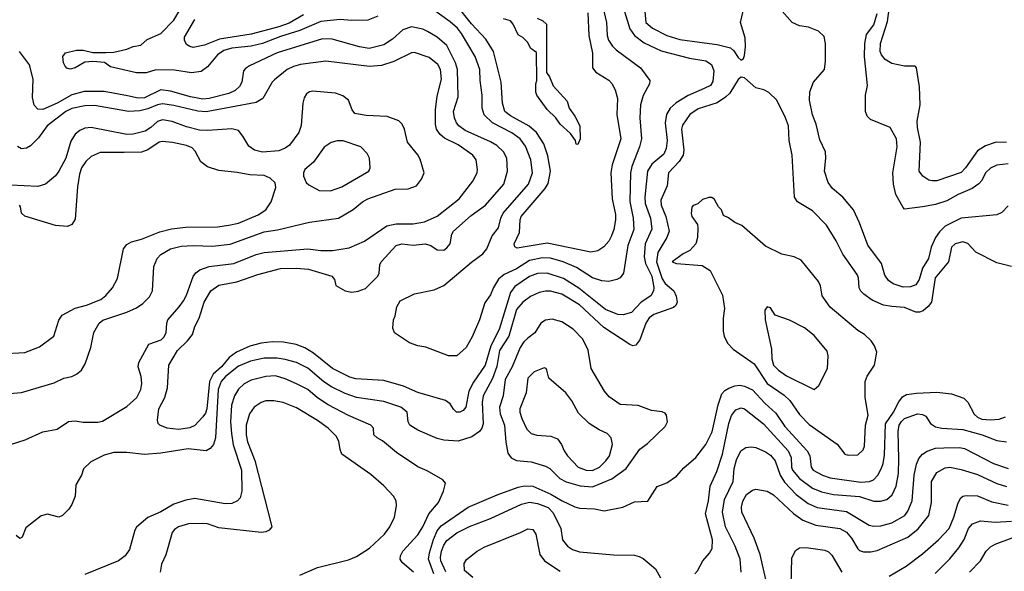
# Model space of a CAD drawing. Extents: x 997028 to 1115134, y 536408 to 618974.
# Tile 440 of 473: x 1081573 to 1087661, y 562930 to 566342. Entities that reach past the tile are written whole.
import ezdxf

# ---------------------------------------------------------------- set-up
doc = ezdxf.new("R2010")
doc.units = 0

msp = doc.modelspace()

# ---------------------------------------------------------------- linework, layer by layer
at = {"layer": '0CON10XD'}
for points in [[(1087675, 565583.8), (1087605, 565582.9), (1087545, 565562.7), (1087495, 565530.5), (1087421.5, 565425), (1087395, 565397.9), (1087245, 565345.5), (1087215, 565344.4), (1087195, 565350), (1087158, 565375), (1087135.6, 565405.6), (1087143.8, 565585), (1087123.8, 565675), (1087122.7, 565715), (1087140, 565815), (1087136, 565926), (1087117.5, 566045), (1087110, 566055), (1087045, 566054.2), (1086965, 566071.9), (1086925, 566096.7), (1086901.5, 566125), (1086894.6, 566145), (1086895.4, 566195), (1086939.1, 566330.9), (1086967.2, 566545)], [(1085285, 566482), (1085346.3, 566286.3), (1085374.8, 566244.8), (1085435, 566198.4), (1085540.3, 566150.3), (1085715, 566104.7), (1085815, 566087.2), (1085851.3, 566065), (1085865.6, 566025.6), (1085859.2, 565960.8), (1085843.8, 565935), (1085804.3, 565915.7), (1085706.2, 565873.8), (1085631.4, 565828.6), (1085595.7, 565794.3), (1085573.2, 565755), (1085563.9, 565705), (1085576.7, 565595), (1085570, 565545), (1085555, 565511.1), (1085482.2, 565447.8), (1085454.8, 565405.2), (1085437.8, 565245), (1085440.2, 565205), (1085473.2, 565115), (1085482.6, 565047.4), (1085441.1, 564955), (1085434.7, 564875), (1085442.8, 564835), (1085481.7, 564755), (1085494.7, 564685.3), (1085492.9, 564665), (1085475.4, 564635), (1085414.8, 564595.2), (1085355, 564530.5), (1085305, 564516.8), (1085270.9, 564519.1), (1085195, 564549.4), (1085031, 564681), (1084935, 564742.3), (1084833.8, 564773.8), (1084775, 564771.6), (1084725, 564754.2), (1084635, 564691.1), (1084608.1, 564655), (1084537.9, 564425), (1084487, 564325), (1084450.5, 564205), (1084379, 564101), (1084350, 564045), (1084332, 563945), (1084316, 563925), (1084295, 563913.6), (1084274, 563915), (1084255, 563934), (1084235.4, 563965.4), (1084206.2, 563986.2), (1084035, 564036.2), (1083945.3, 564075.3), (1083825, 564109.6), (1083651.5, 564121.5), (1083615, 564131.2), (1083506.5, 564185), (1083390.3, 564280.3), (1083335, 564312.7), (1083282.2, 564332.2), (1083205, 564347.6), (1083135, 564349.2), (1083065, 564341.2), (1082995, 564323.6), (1082913.8, 564286.1), (1082867.1, 564252.9), (1082820.9, 564195), (1082770.1, 564149.9), (1082747.4, 564105)], [(1085184.3, 566395), (1085200.4, 566325), (1085204.6, 566245), (1085213.8, 566215), (1085237.7, 566177.7), (1085260.6, 566155), (1085410.8, 566045), (1085470, 565965), (1085467.5, 565945), (1085427.4, 565872.6), (1085411.5, 565815), (1085406.7, 565735), (1085417.3, 565605), (1085405.5, 565555.5), (1085358.8, 565435), (1085349.2, 565395), (1085346.6, 565216.6), (1085366.8, 565115), (1085369.7, 565045), (1085334.2, 564945), (1085305.5, 564774.5), (1085286, 564745), (1085265, 564734.3), (1085216.3, 564723.7), (1085173, 564727), (1085115, 564745.3), (1085015, 564808.8), (1084934.4, 564844.4), (1084855, 564867.4), (1084805, 564870), (1084725, 564853.4), (1084645, 564800.2), (1084569.4, 564765), (1084533.8, 564736.2), (1084503.5, 564685), (1084485, 564640), (1084449.3, 564590.7), (1084415.6, 564485), (1084370.3, 564379.7), (1084333.8, 564315), (1084275, 564262), (1084225, 564263.8), (1084085, 564316), (1084035, 564324), (1083984.1, 564344.1), (1083890, 564405), (1083880, 564435), (1083883.3, 564485), (1083895, 564510), (1083904, 564565), (1083926.1, 564603.9), (1084015, 564646), (1084135, 564671.9), (1084195, 564698), (1084367.2, 564842.8), (1084436.6, 564893.4), (1084461.5, 564925), (1084494, 565006), (1084534.4, 565055), (1084547.3, 565115), (1084562.7, 565145), (1084719.7, 565325), (1084743.3, 565395), (1084733.3, 565475), (1084700.7, 565560.7), (1084666.7, 565605), (1084615, 565642.5), (1084496.5, 565705), (1084444.1, 565754.1), (1084432.3, 565795), (1084432.2, 565875), (1084420.3, 565965), (1084418.4, 566035), (1084388.4, 566115), (1084305, 566256.9), (1084279.8, 566289.8), (1084235, 566328.9), (1084103.1, 566423.1)], [(1083786.5, 566363.5), (1083725, 566339.6), (1083625, 566337.6), (1083555, 566343.8), (1083435, 566331.5), (1083305.4, 566274.6), (1083185, 566239.1), (1083075, 566195.2), (1083005, 566179.3), (1082885, 566165.9), (1082835, 566150.7), (1082795.4, 566125), (1082735, 566051.1), (1082695, 566022), (1082635.6, 566014.4), (1082530.5, 566029.5), (1082415, 566031.5), (1082355, 566014.3), (1082295, 566012.9), (1082135, 566051.2), (1082097, 566077), (1082025, 566083.8), (1081975, 566078.8), (1081916.7, 566045), (1081885, 566035.8), (1081865, 566042), (1081854, 566055), (1081844.2, 566075), (1081838.8, 566115), (1081855, 566138), (1081924.2, 566154.2), (1081965, 566152.9), (1082025, 566138.8), (1082105, 566138.8), (1082155, 566141.2), (1082235, 566160), (1082275, 566176), (1082322.5, 566185), (1082361.3, 566218.7), (1082445, 566257.5), (1082525, 566339.5), (1082564.1, 566405)], [(1083328, 566372), (1083239.4, 566320.6), (1083175, 566297.1), (1083003.3, 566253.3), (1082808.3, 566221.7), (1082715, 566184.1), (1082645, 566170.8), (1082625, 566175.5), (1082605, 566189.4), (1082592.3, 566215), (1082591.1, 566235), (1082656, 566344)], [(1085086.1, 566385), (1085091.3, 566245), (1085115.4, 566135), (1085114.6, 566044.6), (1085135, 566017.1), (1085215, 565967.8), (1085235, 565947.1), (1085255, 565908.8), (1085268.8, 565855), (1085265.4, 565755.4), (1085290.7, 565605), (1085236.1, 565445), (1085228, 565395), (1085236, 565234), (1085256.9, 565136.9), (1085257.3, 565105), (1085247.3, 565045), (1085233.2, 565005), (1085215, 564971.9), (1085185, 564937.1), (1085147, 564913), (1085105, 564904.6), (1084835, 564958.9), (1084649.4, 564929.4), (1084635, 564936.2), (1084630, 564955), (1084662.9, 565025), (1084667.5, 565105), (1084673.9, 565125), (1084822.1, 565297.9), (1084840.5, 565329.5), (1084854.4, 565405), (1084839.2, 565499.2), (1084814.7, 565575), (1084767.5, 565645), (1084722.9, 565682.9), (1084607.1, 565747.1), (1084572.9, 565775), (1084557.3, 565825), (1084550, 565955), (1084502.5, 566145), (1084455, 566221.5), (1084366, 566316), (1084285, 566420.4)], [(1085435.3, 566415), (1085445.4, 566325), (1085485, 566289.4), (1085575, 566243.4), (1085655, 566220), (1085776, 566204), (1085885, 566188.2), (1085967.3, 566167.3), (1085989.1, 566149.1), (1086015, 566107.5), (1086035, 566092.5)], [(1086035, 566092.5), (1086048.3, 566101.7), (1086055, 566120), (1086060, 566175), (1086059.2, 566229.2), (1086030, 566325), (1086046.5, 566395)], [(1087685, 565190), (1087645, 565150), (1087615, 565134.5), (1087395, 565115.4), (1087295.7, 565064.3), (1087260.1, 565029.9), (1087236.1, 564995), (1087208.8, 564935), (1087193.3, 564865), (1087155.2, 564804.8), (1087134.7, 564735), (1087115, 564702.5), (1087080.8, 564689.2), (1087035, 564688.2), (1086975, 564708.2), (1086945, 564727.9), (1086922.7, 564762.7), (1086901.5, 564835), (1086817.9, 564947.9), (1086766.2, 565086.2), (1086728.6, 565165), (1086662.9, 565245), (1086598.8, 565298.8), (1086572.7, 565335), (1086549.2, 565405), (1086558.5, 565485), (1086555.6, 565525), (1086519.7, 565599.7), (1086498.8, 565695), (1086475.9, 565754.1), (1086456.2, 565845), (1086458.5, 565895), (1086482, 565955), (1086548.8, 566035), (1086556.2, 566085), (1086556.2, 566195), (1086548.3, 566238.3), (1086511.7, 566271.7), (1086450, 566295), (1086395, 566304), (1086350, 566325), (1086287.5, 566395)], [(1087685, 565450), (1087615, 565441.8), (1087575.3, 565424.7), (1087545.5, 565395), (1087521.6, 565348.4), (1087502.8, 565327.2), (1087461.9, 565298.1), (1087375, 565260.7), (1087305, 565221.3), (1087235, 565198.5), (1087155, 565183.8), (1087045, 565170), (1087035, 565180), (1086990.8, 565260.8), (1086975.4, 565325), (1086971.3, 565395), (1086998.5, 565555), (1086995, 565606.2), (1086955, 565675.7), (1086834.2, 565724.2), (1086813.3, 565745), (1086803.9, 565773.9), (1086803.8, 565875), (1086815.9, 565934.1), (1086796.5, 566115), (1086798.5, 566195), (1086810.1, 566249.9), (1086855, 566310), (1086875, 566380)], [(1084772.5, 566352.5), (1084807.5, 566335), (1084830, 566315), (1084830, 566015), (1084848.3, 565988.3), (1084872.5, 565932.5), (1084958, 565838), (1084970, 565795), (1085005.7, 565745.7), (1085036, 565685), (1085037.5, 565605), (1085025, 565570), (1085013, 565573), (1085010, 565595), (1084979.1, 565639.1), (1084915, 565696.7), (1084888, 565735), (1084835, 565786.7), (1084770, 565875), (1084763.9, 565893.9), (1084763.8, 565945), (1084770, 565965), (1084768.3, 566138.3), (1084733.6, 566163.6), (1084713.6, 566203.6), (1084685, 566232.5), (1084655, 566247.5), (1084623.8, 566315), (1084606.7, 566335), (1084565, 566347.1)], [(1082747.4, 564105), (1082729.8, 563935), (1082721.2, 563908.8), (1082705, 563885.4), (1082655, 563832.1), (1082625, 563816.7), (1082555, 563807.2), (1082484, 563815), (1082440, 563835), (1082428, 563845), (1082424.2, 563864.2), (1082433.3, 563935), (1082470, 564005), (1082486.5, 564065), (1082495.8, 564205.8), (1082548.8, 564295), (1082610.4, 564355), (1082641.2, 564395), (1082656.3, 564443.7), (1082683.5, 564496.5), (1082712.5, 564595), (1082755.5, 564665), (1082805, 564699.6), (1082915, 564720.4), (1083045, 564766.6), (1083185, 564803.1), (1083285, 564805.3), (1083358.3, 564798.3), (1083503.3, 564755), (1083520, 564735), (1083527, 564697), (1083585, 564665.7), (1083626.8, 564656.8), (1083665, 564661.9), (1083710.6, 564679.4), (1083786.7, 564755), (1083796.5, 564775), (1083800, 564825), (1083807.1, 564845), (1083901.4, 564945), (1083935, 564956.2), (1084005, 564947.8), (1084080, 564955), (1084115, 564945.6), (1084155, 564917.8), (1084195, 564917.3), (1084215, 564930), (1084234.4, 564955), (1084245.6, 565015), (1084255.6, 565035), (1084365, 565130.4), (1084452.5, 565195), (1084565.5, 565325), (1084588.5, 565405), (1084585.5, 565485), (1084564.4, 565525), (1084524.1, 565564.1), (1084485, 565587.5), (1084326.6, 565656.6), (1084287.9, 565685), (1084274.7, 565704.8), (1084261.3, 565735), (1084256, 565774), (1084284.6, 565865.4), (1084280, 566035), (1084266.8, 566075), (1084213.5, 566183.5), (1084155, 566234.6), (1084095, 566268.8), (1084065, 566282.7), (1083995, 566297.5), (1083941.2, 566278.8), (1083878, 566222), (1083825, 566186.2), (1083734, 566164), (1083674.2, 566174.2), (1083505, 566222.5), (1083445, 566224.7), (1083165, 566137.5), (1082993.4, 566056.6), (1082968.9, 566041.1), (1082957.1, 566025), (1082945.4, 565955.4), (1082931.1, 565928.9), (1082905, 565903.3), (1082865.4, 565885.4), (1082745, 565854.8), (1082705, 565851), (1082628, 565865), (1082505, 565900.3), (1082445, 565908.1), (1082345, 565858.1), (1082305, 565856.1), (1082239.6, 565870.4), (1082095, 565898.3), (1081972.3, 565897.7), (1081895, 565876.4), (1081805, 565826.7), (1081715, 565787.1), (1081685, 565789.4), (1081662.9, 565812.9), (1081651.7, 565861.7), (1081656.8, 565975), (1081633.9, 566063.9), (1081570.5, 566145)], [(1081515, 563713.8), (1081607.3, 563742.7), (1081715, 563793.3), (1081805, 563810), (1081875, 563856), (1081915, 563860), (1081965, 563852.5), (1082055, 563852.5), (1082085, 563858.6), (1082235, 563949.5), (1082296.4, 564005), (1082321.8, 564055), (1082327.6, 564092.4), (1082324.6, 564134.6), (1082305.5, 564195), (1082308.9, 564221.1), (1082371.2, 564335), (1082447.4, 564362.6), (1082465, 564379.4), (1082478.8, 564405), (1082481.8, 564465), (1082488.5, 564485), (1082559.6, 564565), (1082585, 564603.1), (1082605, 564639.2), (1082646, 564754), (1082662.8, 564777.2), (1082685.9, 564794.1), (1082745.3, 564814.7), (1082896, 564835), (1083035, 564889.1), (1083085, 564902.5), (1083355, 564924.7), (1083435, 564914.7), (1083506, 564914), (1083609.1, 564930.9), (1083705, 564972.5), (1083842.4, 565067.6), (1083899.8, 565080.2), (1084005, 565080.3), (1084075, 565091.2), (1084155, 565127.3), (1084290.9, 565235), (1084375, 565342.9), (1084401.8, 565395), (1084403.6, 565415), (1084395.5, 565475), (1084374.5, 565505), (1084285, 565568.7), (1084198.9, 565608.9), (1084172.4, 565632.4), (1084150, 565665), (1084143.6, 565695), (1084144.7, 565784.8), (1084155, 565868.8), (1084181.2, 565975), (1084174.7, 566034.7), (1084158.5, 566065), (1084105, 566108.2), (1084015, 566140), (1083995, 566136.9), (1083886.5, 566083.5), (1083810.6, 566059.4), (1083735, 566051.6), (1083465.3, 566085.3), (1083310, 566065), (1083265, 566053.2), (1083227.1, 566035), (1083149.2, 565970.8), (1083134.4, 565955), (1083076.2, 565853.8), (1083035, 565829.5), (1082725, 565772.6), (1082675, 565776.9), (1082525, 565812.2), (1082455, 565821.2), (1082425, 565816.4), (1082365, 565790.6), (1082315, 565777.6), (1082245, 565775.2), (1082035, 565811.5), (1081975, 565809.2), (1081895, 565793.2), (1081858, 565775), (1081742.5, 565685), (1081689.5, 565610.5), (1081639.1, 565560.9), (1081615, 565548), (1081584.2, 565544.2), (1081558.3, 565558.3)], [(1087705, 564815.6), (1087615, 564838.1), (1087485, 564904.4), (1087435, 564956.9), (1087405, 564968.8), (1087358, 564955), (1087334.4, 564935), (1087316.4, 564845), (1087234.1, 564745), (1087210.6, 564595), (1087191.4, 564568.6), (1087159.3, 564540.7), (1087137.6, 564532.4), (1087115, 564532.2), (1087045, 564561.8), (1086965, 564567.1), (1086915, 564577.1), (1086845, 564606.5), (1086792.5, 564645), (1086773.1, 564663.1), (1086763.7, 564683.7), (1086759.4, 564745), (1086751.9, 564765), (1086661.9, 564891.9), (1086622.5, 564975), (1086561.4, 565071.4), (1086475, 565160), (1086383.3, 565215), (1086363.8, 565245), (1086349.5, 565505), (1086330.9, 565595), (1086326.5, 565685), (1086308.9, 565735), (1086254, 565845), (1086205, 565892), (1086175, 565908.8), (1086125, 565920), (1086055, 565982.5), (1086035, 565987.5), (1086015, 565972.5), (1085963.2, 565886.8), (1085938, 565862), (1085885, 565828.5), (1085769.1, 565790.9), (1085716.4, 565755), (1085670.3, 565689.7), (1085665.9, 565665), (1085678.8, 565535), (1085674.6, 565505), (1085650.8, 565465), (1085584, 565395), (1085576.7, 565315), (1085536.9, 565225), (1085539.7, 565195), (1085568.3, 565125), (1085588.1, 565035), (1085574.4, 564995.6), (1085518.9, 564901.1), (1085510.8, 564845), (1085545, 564740), (1085565, 564710.8), (1085617.5, 564665), (1085632.6, 564632.6), (1085639.2, 564595), (1085630, 564575), (1085615, 564561.9), (1085495, 564518.2), (1085465, 564498), (1085445.3, 564465), (1085408.3, 564361.7), (1085381.7, 564328.3), (1085365, 564324.2), (1085345, 564332.9), (1085185, 564438.9), (1085035, 564577.4), (1084925, 564644.7), (1084855, 564662.2), (1084825, 564663.4), (1084785, 564654.6), (1084730.8, 564630.8), (1084684.4, 564595.6), (1084645, 564549.5), (1084596.8, 564385), (1084540, 564295), (1084522.5, 564197.5), (1084497.4, 564122.6), (1084438.3, 564015), (1084433.3, 563975), (1084437.7, 563842.3), (1084429.6, 563815), (1084415, 563794.4), (1084367.9, 563762.1), (1084285, 563735.6), (1084195, 563741.5), (1084155, 563752.5), (1084035, 563802.9), (1083985.7, 563835), (1083974.4, 563855), (1083968.1, 563915), (1083930, 563945), (1083825, 563980.3), (1083655, 564004.7), (1083585, 564029.2), (1083500.3, 564070.3), (1083453.1, 564103.1), (1083355, 564187.2), (1083285, 564222.1), (1083215, 564241.2), (1083165, 564248.8), (1083085, 564248.3), (1082999.7, 564230.3), (1082925, 564199.8), (1082845.6, 564134.4), (1082818.8, 564105), (1082800.7, 564055), (1082782.9, 563755), (1082771.9, 563715), (1082751.2, 563688.8), (1082725, 563675.5), (1082615, 563686.7), (1082445, 563661.5), (1082345, 563653.1), (1082235, 563665.6), (1082155, 563665.7), (1082095, 563648), (1082012.5, 563607.5), (1081966.4, 563563.6), (1081955.9, 563524.1), (1081920, 563465), (1081916.7, 563395), (1081895.9, 563344.1), (1081875.9, 563314.1), (1081837.5, 563275), (1081815, 563264), (1081745, 563283.3), (1081705, 563273.8), (1081610.5, 563199.5), (1081588.3, 563141.7), (1081573, 563133), (1081551.7, 563151.7)], [(1081485, 564028.1), (1081583.3, 564036.7), (1081785, 564096.7), (1081845, 564124.4), (1081895, 564135.6), (1081925, 564150), (1081955.4, 564174.6), (1081977.2, 564212.8), (1082013.6, 564315), (1082032.1, 564407.9), (1082064.3, 564465.7), (1082086.4, 564483.6), (1082235, 564532.2), (1082295, 564558.9), (1082333.8, 564586.2), (1082375, 564628), (1082394.4, 564665), (1082402.7, 564815), (1082422.9, 564865), (1082445, 564889.5), (1082504.8, 564925.2), (1082571.1, 564941.1), (1082645, 564945.3), (1082765, 564940.9), (1082875, 564954.1), (1083085, 565030.9), (1083167.4, 565042.6), (1083365, 565090.5), (1083545, 565114.4), (1083635, 565168.5), (1083691.9, 565215), (1083725.9, 565234.1), (1083895, 565293.5), (1083975, 565295.8), (1084026.7, 565315), (1084058, 565355), (1084074, 565395), (1084049.3, 565479.3), (1084035, 565505.8), (1083970.6, 565585), (1083951.4, 565665), (1083937.5, 565695), (1083917.4, 565717.4), (1083845, 565742.7), (1083715, 565749.6), (1083645, 565761.1), (1083627.8, 565785), (1083605.4, 565845.4), (1083571.4, 565871.4), (1083525, 565887.5), (1083385, 565899.5), (1083365, 565896.5), (1083346, 565884), (1083331.9, 565858.1), (1083324.1, 565825.9), (1083313, 565687), (1083298.5, 565645), (1083241.1, 565565), (1083215, 565546.9), (1083175, 565531.3), (1083075, 565522.9), (1083024.6, 565534.6), (1082988.9, 565558.9), (1082952.5, 565622.5), (1082925, 565655.8), (1082885, 565667.5), (1082795, 565661.8), (1082734.2, 565655.8), (1082685, 565659.8), (1082605, 565679.1), (1082515, 565712.1), (1082455, 565722.7), (1082425, 565712.5), (1082383.8, 565675), (1082347.8, 565652.2), (1082275, 565634.2), (1082235, 565632.1), (1082015, 565674.4), (1081975, 565670.6), (1081943.6, 565656.4), (1081915.5, 565634.5), (1081889.8, 565590.2), (1081857.7, 565485), (1081815, 565404.4), (1081793.8, 565376.2), (1081732.9, 565325), (1081685, 565310.9), (1081515, 565319.2)], [(1081455, 564274.6), (1081605, 564283.8), (1081695, 564319.4), (1081784, 564385), (1081815.6, 564484.4), (1081836.2, 564515), (1081915, 564558.6), (1081985, 564576.5), (1082075, 564611.8), (1082104.7, 564635.3), (1082146.5, 564683.5), (1082177.9, 564742.1), (1082215.5, 564924.5), (1082235, 564952), (1082265, 564968.6), (1082325, 564984.4), (1082439.7, 565029.7), (1082512.3, 565047.7), (1082600.7, 565059.3), (1082795, 565060.7), (1082865, 565070.7), (1082925.7, 565084.3), (1083048, 565135), (1083095, 565166.7), (1083127.5, 565215), (1083157.1, 565305), (1083153, 565333), (1083121.7, 565361.7), (1083085, 565377.5), (1082995, 565381.5), (1082917.4, 565397.4), (1082805, 565410), (1082735, 565432.7), (1082692.6, 565462.6), (1082658.1, 565528.1), (1082638.5, 565548.5), (1082605, 565563.8), (1082517.4, 565582.6), (1082455, 565588.9), (1082435.3, 565584.7), (1082365, 565537.3), (1082325, 565522), (1082218.5, 565521.5), (1082069.3, 565520.7), (1082015, 565496.2), (1081982.1, 565465), (1081955.2, 565424.8), (1081943.2, 565386.8), (1081930.9, 565309.1), (1081915, 565107.5), (1081895.7, 565074.3), (1081867.3, 565062.7), (1081795, 565069.4), (1081605, 565126), (1081583.8, 565145), (1081578, 565185), (1081571.2, 565195)], [(1083495, 565284.5), (1083565, 565308.2), (1083732, 565405), (1083740, 565425), (1083736, 565485), (1083722, 565515), (1083681.2, 565555), (1083573.4, 565593.4), (1083535, 565593.3), (1083498, 565582), (1083455, 565554), (1083388.8, 565461.2), (1083336.9, 565415), (1083326.9, 565395), (1083328.6, 565375), (1083344, 565335), (1083359.7, 565319.7), (1083424.6, 565284.6), (1083495, 565284.5)], [(1086695, 563647.5), (1086755, 563651.2), (1086788.8, 563681.2), (1086796.1, 563703.9), (1086803.8, 563835), (1086819.2, 563895), (1086800.6, 564005), (1086800.6, 564105), (1086812.2, 564137.8), (1086858.9, 564205), (1086874, 564285), (1086858, 564325), (1086838.8, 564355), (1086796.2, 564395), (1086755, 564420), (1086585, 564564.2), (1086535.7, 564635), (1086525.6, 564695), (1086513.2, 564723.2), (1086405, 564854), (1086362.5, 564875), (1086285, 564891.4), (1086185, 564940.8), (1086038.8, 565068.8), (1085995, 565086.7), (1085956.2, 565116.2), (1085925, 565130), (1085912.5, 565165), (1085893.3, 565185), (1085869.3, 565229.3), (1085851.7, 565241.7), (1085835, 565242.5), (1085795, 565230), (1085766.1, 565203.9), (1085737, 565193), (1085728.3, 565181.7), (1085723.9, 565143.9), (1085728.8, 565125), (1085763.8, 565075), (1085766.2, 565055), (1085763.8, 564995), (1085753.3, 564955), (1085716.1, 564913.9), (1085675, 564893.8), (1085607.5, 564845), (1085634.3, 564834.3), (1085792.7, 564822.7), (1085841.7, 564791.7), (1085918.7, 564638.7), (1085931.9, 564555), (1085922.9, 564495), (1085922.5, 564415), (1085928, 564385), (1085950.3, 564340.3), (1085983.9, 564303.9), (1086115, 564213.8), (1086195, 564092.8), (1086299, 564019), (1086335.7, 563985.7), (1086395, 563900.5), (1086455, 563837.5), (1086627.4, 563717.4), (1086675, 563654.2), (1086695, 563647.5)], [(1086485, 564054.2), (1086515, 564078.8), (1086567.1, 564185), (1086573, 564263), (1086565, 564291.2), (1086485, 564389.2), (1086425, 564436.9), (1086333.6, 564483.6), (1086243.9, 564513.9), (1086215, 564560), (1086195, 564566.7), (1086181.2, 564545), (1086182, 564485), (1086222.5, 564305), (1086224.7, 564244.7), (1086234.6, 564205), (1086264.3, 564174.3), (1086315, 564139.2), (1086485, 564054.2)], [(1085115, 563452.9), (1085235, 563502.6), (1085323.5, 563565), (1085407.5, 563685), (1085455, 563720), (1085563.8, 563825), (1085578.8, 563855), (1085573.3, 563895), (1085565, 563907.5), (1085545, 563917.5), (1085480, 563925), (1085396.4, 563956.4), (1085285, 563961.5), (1085218.5, 564008.5), (1085188.5, 564045), (1085105.6, 564185), (1085088, 564298), (1085055.6, 564365), (1084995, 564428.6), (1084925, 564472.5), (1084865, 564489.4), (1084825, 564484), (1084796.2, 564465), (1084758, 564405), (1084715, 564372.5), (1084689.8, 564350.2), (1084667.5, 564315), (1084617.3, 564195), (1084575, 564115.7), (1084562, 564015), (1084539.1, 563945), (1084542.9, 563905), (1084570.3, 563835), (1084578.9, 563728.9), (1084591.3, 563661.3), (1084611.7, 563631.7), (1084644.5, 563614.5), (1084735, 563606.4), (1084825, 563581.2), (1084851.1, 563565), (1084913.1, 563505), (1084952.8, 563482.8), (1085038.2, 563458.2), (1085115, 563452.9)], [(1085115, 563553.5), (1085158.1, 563575), (1085196.9, 563613.1), (1085219.5, 563645), (1085237.5, 563715), (1085229.5, 563755), (1085205, 563783.3), (1085155.5, 563805.5), (1085094.5, 563844.5), (1085028.6, 563908.6), (1084987.5, 563985), (1084950, 564035), (1084843.8, 564125), (1084832.5, 564175), (1084827.5, 564185), (1084815, 564188.8), (1084755, 564164.3), (1084714.6, 564125), (1084704.5, 564034.5), (1084666, 563935), (1084664.7, 563915), (1084677.2, 563875), (1084709.1, 563809.1), (1084735, 563783.5), (1084771.4, 563771.4), (1084856.4, 563766.4), (1084899.1, 563749.1), (1084924, 563715), (1084938.6, 563675), (1084959.4, 563645), (1085027.1, 563575), (1085075, 563554.7), (1085115, 563553.5)], [(1084008.5, 562925), (1083937.8, 562985), (1083925.5, 563005), (1083926.5, 563025), (1083941.5, 563055), (1084034.5, 563155), (1084066.4, 563205), (1084102.5, 563285), (1084163.3, 563355), (1084194.3, 563425), (1084205.5, 563475.5), (1084188.8, 563495), (1084092, 563552), (1084035, 563577.1), (1083902, 563665), (1083816.2, 563736.2), (1083783.3, 563755), (1083762.5, 563775), (1083760, 563815), (1083743.3, 563835), (1083605, 563893.8), (1083480.3, 563960.3), (1083415, 564003.9), (1083355, 564054.6), (1083285, 564090.7), (1083215, 564121.1), (1083155, 564138.7), (1083095, 564136), (1083005, 564113.1), (1082960.4, 564089.6), (1082925, 564056.9), (1082900.4, 564015), (1082882, 563958), (1082875.7, 563855), (1082882.1, 563782.1), (1082892.8, 563712.8), (1082945.3, 563555), (1082946.1, 563425), (1082936.4, 563385), (1082920, 563365), (1082885, 563349.2), (1082842.4, 563347.6), (1082655, 563380), (1082599.3, 563370.7), (1082525, 563345.5), (1082445, 563298.9), (1082365, 563262), (1082295, 563203.3), (1082283.8, 563185), (1082252.5, 563065), (1082225.8, 563025), (1082184.7, 562995.3), (1081975, 562910)], [(1084134.4, 562915), (1084100.7, 563005), (1084106, 563045), (1084132.5, 563127.5), (1084155, 563180), (1084178.4, 563211.6), (1084345, 563327.7), (1084525, 563403.2), (1084655, 563451.2), (1084695, 563458.6), (1084745, 563456.7), (1084857.5, 563407.5), (1084926.2, 563366.2), (1085005, 563328.8), (1085035, 563321.5), (1085127, 563317), (1085185.9, 563304.1), (1085302.4, 563327.6), (1085375, 563360), (1085457, 563363), (1085513.8, 563455), (1085573.4, 563476.6), (1085635, 563519.2), (1085679.4, 563570.6), (1085754.4, 563635), (1085816.4, 563715), (1085855, 563792.5), (1085891, 563959), (1085915, 564028.6), (1085932.1, 564047.9), (1085957.1, 564062.9), (1085995, 564077.1), (1086025, 564080.8), (1086055.3, 564075.3), (1086103.7, 564053.6), (1086180.5, 563970.5), (1086248.8, 563908.8), (1086304.7, 563825), (1086442.3, 563675), (1086459.2, 563645), (1086467.7, 563575), (1086480, 563555), (1086536.9, 563525), (1086585, 563509.2), (1086775, 563482.1), (1086827.5, 563485), (1086852.5, 563495), (1086879.5, 563525), (1086901.2, 563568.8), (1086912.5, 563597.5), (1086921, 563649), (1086927.5, 563842.5), (1086976.6, 563915), (1087008.8, 563978.8), (1087031.1, 564008.9), (1087056.6, 564023.4), (1087117.3, 564032.7), (1087245, 564039.2), (1087335, 564026.9), (1087410.4, 564000.4), (1087436.3, 563976.3), (1087475, 563903.1), (1087495, 563884), (1087521.5, 563871.5), (1087575, 563866.7), (1087628.5, 563871.5), (1087668, 563885)], [(1083305, 562905.5), (1083415, 562952.9), (1083605, 563001.2), (1083655, 563022.5), (1083736.6, 563073.4), (1083829.3, 563160.7), (1083861.5, 563205), (1083889.6, 563265), (1083902.2, 563335), (1083901.4, 563365), (1083884.6, 563394.6), (1083825, 563459.2), (1083745, 563529.4), (1083565.7, 563655), (1083554, 563684), (1083545.4, 563735), (1083529.6, 563765), (1083480, 563815), (1083415, 563863.2), (1083285, 563940.4), (1083201.2, 563975), (1083145, 563985.4), (1083095, 563983.8), (1083065, 563973.8), (1083022.2, 563945), (1082993.2, 563905), (1082972.5, 563835), (1082973.3, 563775), (1082981.5, 563731.5), (1083026.7, 563615), (1083128.3, 563221.7), (1083132, 563205), (1083116.2, 563185), (1083095, 563174.4), (1083065, 563171.1), (1082805, 563200), (1082735, 563223.1), (1082705, 563226.7), (1082617.1, 563222.9), (1082555, 563204.5), (1082530.4, 563189.6), (1082515, 563170), (1082477.3, 563032.7), (1082450, 562975), (1082440.8, 562925)], [(1085746.7, 562915), (1085765, 562933.3), (1085798, 562995), (1085838.3, 563041.7), (1085855, 563071.2), (1085856.7, 563125), (1085812.5, 563285), (1085832.7, 563365), (1085842.5, 563457.5), (1085883.1, 563546.9), (1085917.9, 563655), (1085957.1, 563845), (1085975, 563893.1), (1086000.7, 563929.3), (1086035, 563941.8), (1086055, 563934.6), (1086172.5, 563842.5), (1086325, 563676), (1086343.3, 563635), (1086345.8, 563575), (1086352.2, 563555), (1086394.6, 563504.6), (1086475, 563445.3), (1086531.5, 563421.5), (1086605, 563405.7), (1086765, 563392.7), (1086855, 563364), (1086895, 563363.9), (1086934, 563375), (1086967.2, 563402.8), (1086993, 563457), (1087006.2, 563535), (1087008.9, 563625), (1087005.7, 563794.3), (1087010.9, 563835), (1087025, 563857.6), (1087045, 563874.7), (1087124.5, 563904.5), (1087155, 563900.9), (1087175, 563890.6), (1087205.7, 563845), (1087235, 563823.9), (1087274.7, 563814.7), (1087405, 563807.1), (1087525, 563773.9), (1087615, 563738.9), (1087675, 563730)], [(1086034.6, 562925), (1086028.2, 563005), (1085997.3, 563085), (1085936.5, 563205), (1085918.1, 563295), (1085931, 563375), (1085983.8, 563485), (1085990, 563565), (1086005, 563620), (1086031.5, 563675), (1086063.8, 563696.2)], [(1086063.8, 563696.2), (1086095, 563700.5), (1086125, 563696.5), (1086185, 563669.6), (1086215, 563648.8), (1086243.3, 563613.3), (1086274.5, 563524.5), (1086301.7, 563481.7), (1086374.8, 563404.8), (1086449.3, 563349.3), (1086505, 563324.7), (1086685, 563299.4), (1086825, 563215.5), (1086855, 563208.5), (1086897.7, 563212.3), (1086965, 563230), (1087045.4, 563275), (1087065, 563303.1), (1087090.8, 563365), (1087103.3, 563525), (1087118, 563592), (1087132.5, 563627.5), (1087154.7, 563655.3), (1087185, 563673.8), (1087235, 563691.1), (1087286.6, 563693.4), (1087385, 563695.4), (1087415, 563690), (1087595, 563596.7), (1087685, 563566.9)], [(1086196.2, 562835), (1086152.3, 563035), (1086114.6, 563135), (1086039.2, 563295), (1086037.1, 563327.1), (1086044.5, 563364.5), (1086067.8, 563405), (1086105, 563431.2), (1086125, 563437.9), (1086195, 563426.1), (1086235, 563402.3), (1086358.2, 563288.2), (1086415, 563246.6), (1086495, 563215.3), (1086643.8, 563195), (1086685, 563172), (1086716.4, 563135), (1086755, 563068.1), (1086765, 563058.1), (1086791.3, 563051.3), (1086835, 563050.5), (1086875, 563059.5), (1087065, 563141.5), (1087127.8, 563192.2), (1087195.3, 563274.7), (1087212, 563355), (1087210.9, 563485), (1087245, 563542.2), (1087295, 563570.7), (1087325, 563574.1), (1087395, 563560), (1087495, 563529), (1087615, 563472.8), (1087675, 563454.7)], [(1086949.6, 562900.4), (1087055, 562962.1), (1087155, 563038.2), (1087254.5, 563125), (1087320, 563195), (1087349.4, 563265), (1087376, 563354), (1087392.9, 563385), (1087405, 563394.3), (1087425, 563400), (1087495, 563397.9), (1087585, 563358.8), (1087685, 563340)], [(1084207.1, 562927.1), (1084176.8, 562995), (1084174.1, 563015.9), (1084181, 563055), (1084195, 563090.9), (1084215, 563120.8), (1084275, 563167.6), (1084355, 563208.2), (1084485, 563256), (1084675, 563346.4), (1084725, 563358.3), (1084775, 563350), (1084840, 563325), (1084872, 563292), (1084919.5, 563195), (1084928.6, 563125), (1084960.8, 563085), (1084992, 563065), (1085035, 563051.5), (1085245, 563032.3), (1085375, 563029.2), (1085402.6, 563022.6), (1085429.1, 563009.1), (1085503.8, 562945), (1085535, 562890)], [(1087233.5, 562916.5), (1087325, 563006.5), (1087380.4, 563075), (1087412.2, 563127.8), (1087440, 563195), (1087465.6, 563224.4), (1087515, 563242.8), (1087605, 563234.1), (1087705, 563241.2)], [(1087445.9, 562924.1), (1087514.6, 562995), (1087549.2, 563055), (1087575, 563080.8), (1087605, 563097.7), (1087937.3, 563222.7)], [(1084375, 562892.5), (1084323.3, 562935), (1084320.7, 562979.3), (1084335, 563002.5), (1084402, 563055), (1084445, 563079.4), (1084670.4, 563169.6), (1084715, 563193.1), (1084745, 563189.2), (1084765, 563160), (1084788.8, 563035), (1084817.8, 562995), (1084915, 562930)], [(1086343.8, 562845), (1086347.9, 563012.1), (1086370.9, 563059.1), (1086395, 563075.8), (1086435, 563078.1), (1086551.4, 563061.4), (1086575, 563050), (1086595, 563030.6), (1086655.9, 562925)]]:
    msp.add_lwpolyline(points, dxfattribs=at)

doc.saveas('drawing.dxf')
